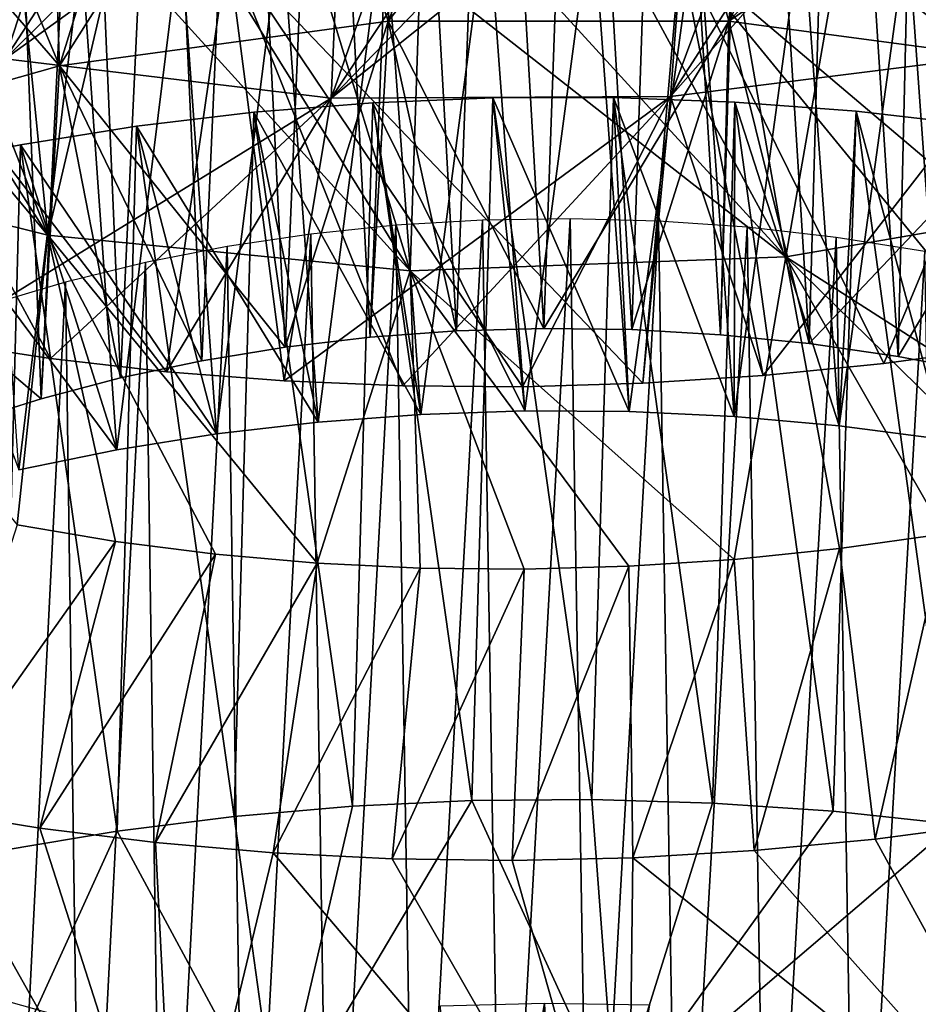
# Model space of a CAD drawing. Header units: millimetres. Extents: x -161 to 161, y -94 to 1149.
# Tile 747 of 1056: x 42.26 to 44.89, y 386.91 to 389.79. Entities that reach past the tile are written whole.
import ezdxf

# ---------------------------------------------------------------- set-up
doc = ezdxf.new("R2010")
doc.units = ezdxf.units.MM
doc.header["$LTSCALE"] = 81.481481
for name, color, linetype in [('65', 7, 'CONTINUOUS'), ('66', 7, 'CONTINUOUS'), ('67', 7, 'CONTINUOUS'), ('74', 7, 'CONTINUOUS'), ('75', 7, 'CONTINUOUS'), ('76', 7, 'CONTINUOUS'), ('80', 7, 'CONTINUOUS'), ('83', 7, 'CONTINUOUS'), ('84', 7, 'CONTINUOUS')]:
    doc.layers.add(name, color=color, linetype=linetype)

msp = doc.modelspace()

# ---------------------------------------------------------------- linework, layer by layer
at = {"layer": '65', "color": 7, "linetype": 'CONTINUOUS', "true_color": 0xaaaaaa}
for points in [[(45.1637, 389.6886, -18.5375), (44.1624, 389.563, -18.62), (45.0008, 390.5145, -19.3929), (45.1637, 389.6886, -18.5375)], [(45.0008, 390.5145, -19.3929), (44.1624, 389.563, -18.62), (44.7429, 390.4659, -19.4109), (45.0008, 390.5145, -19.3929)], [(42.2194, 389.6729, -19.1527), (41.3359, 389.8999, -19.5919), (42.4827, 390.4835, -20.0367), (42.2194, 389.6729, -19.1527)], [(42.7188, 390.4421, -19.9273), (42.2194, 389.6729, -19.1527), (42.4827, 390.4835, -20.0367), (42.7188, 390.4421, -19.9273)], [(44.7429, 390.4659, -19.4109), (44.1624, 389.563, -18.62), (44.4845, 390.4275, -19.4393), (44.7429, 390.4659, -19.4109)], [(42.9609, 390.4103, -19.8274), (42.2194, 389.6729, -19.1527), (42.7188, 390.4421, -19.9273), (42.9609, 390.4103, -19.8274)], [(44.4845, 390.4275, -19.4393), (44.1624, 389.563, -18.62), (44.2264, 390.3994, -19.4781), (44.4845, 390.4275, -19.4393)], [(43.208, 390.3882, -19.7373), (42.2194, 389.6729, -19.1527), (42.9609, 390.4103, -19.8274), (43.208, 390.3882, -19.7373)], [(44.1624, 389.563, -18.62), (43.1712, 389.5588, -18.8266), (44.2264, 390.3994, -19.4781), (44.1624, 389.563, -18.62)], [(44.2264, 390.3994, -19.4781), (43.1712, 389.5588, -18.8266), (43.9691, 390.3815, -19.5274), (44.2264, 390.3994, -19.4781)], [(43.1712, 389.5588, -18.8266), (42.2194, 389.6729, -19.1527), (43.208, 390.3882, -19.7373), (43.1712, 389.5588, -18.8266)], [(43.4591, 390.376, -19.6571), (43.1712, 389.5588, -18.8266), (43.208, 390.3882, -19.7373), (43.4591, 390.376, -19.6571)], [(43.9691, 390.3815, -19.5274), (43.1712, 389.5588, -18.8266), (43.7131, 390.3737, -19.5871), (43.9691, 390.3815, -19.5274)], [(43.7131, 390.3737, -19.5871), (43.1712, 389.5588, -18.8266), (43.4591, 390.376, -19.6571), (43.7131, 390.3737, -19.5871)], [(43.1712, 389.5588, -18.8266), (42.0188, 388.8483, -18.2628), (42.2194, 389.6729, -19.1527), (43.1712, 389.5588, -18.8266)], [(45.1637, 389.6886, -18.5375), (44.4338, 388.7482, -17.7251), (44.1624, 389.563, -18.62), (45.1637, 389.6886, -18.5375)], [(44.7862, 388.7833, -17.6987), (44.4338, 388.7482, -17.7251), (45.1637, 389.6886, -18.5375), (44.7862, 388.7833, -17.6987)], [(45.138, 388.8309, -17.6851), (44.7862, 388.7833, -17.6987), (45.1637, 389.6886, -18.5375), (45.138, 388.8309, -17.6851)], [(42.3521, 388.7976, -18.1491), (42.0188, 388.8483, -18.2628), (43.1712, 389.5588, -18.8266), (42.3521, 388.7976, -18.1491)], [(42.6909, 388.7588, -18.0475), (42.3521, 388.7976, -18.1491), (43.1712, 389.5588, -18.8266), (42.6909, 388.7588, -18.0475)], [(43.0342, 388.7322, -17.958), (42.6909, 388.7588, -18.0475), (43.1712, 389.5588, -18.8266), (43.0342, 388.7322, -17.958)], [(43.3811, 388.7177, -17.8809), (43.0342, 388.7322, -17.958), (44.1624, 389.563, -18.62), (43.3811, 388.7177, -17.8809)], [(44.1624, 389.563, -18.62), (43.0342, 388.7322, -17.958), (43.1712, 389.5588, -18.8266), (44.1624, 389.563, -18.62)], [(43.7305, 388.7154, -17.8163), (43.3811, 388.7177, -17.8809), (44.1624, 389.563, -18.62), (43.7305, 388.7154, -17.8163)], [(44.0817, 388.7256, -17.7643), (43.7305, 388.7154, -17.8163), (44.1624, 389.563, -18.62), (44.0817, 388.7256, -17.7643)], [(44.4338, 388.7482, -17.7251), (44.0817, 388.7256, -17.7643), (44.1624, 389.563, -18.62), (44.4338, 388.7482, -17.7251)], [(42.3608, 386.8828, -23.8996), (41.6197, 386.1462, -23.2806), (42.1348, 386.9461, -24.0196), (42.3608, 386.8828, -23.8996)]]:
    msp.add_3dface(points, dxfattribs=at)
at = {"layer": '66', "color": 7, "linetype": 'CONTINUOUS', "true_color": 0xaaaaaa}
for points in [[(42.5416, 388.2637, -20.3895), (42.2548, 388.3122, -20.4996), (41.9875, 387.4803, -19.6542), (42.5416, 388.2637, -20.3895)], [(42.3204, 387.4259, -19.5405), (42.5416, 388.2637, -20.3895), (41.9875, 387.4803, -19.6542), (42.3204, 387.4259, -19.5405)], [(42.834, 388.2264, -20.2902), (42.5416, 388.2637, -20.3895), (42.3204, 387.4259, -19.5405), (42.834, 388.2264, -20.2902)], [(44.963, 388.2861, -19.906), (44.6561, 388.2426, -19.9267), (44.7607, 387.3941, -19.082), (44.963, 388.2861, -19.906)], [(45.1138, 387.4406, -19.0664), (44.963, 388.2861, -19.906), (44.7607, 387.3941, -19.082), (45.1138, 387.4406, -19.0664)], [(44.6561, 388.2426, -19.9267), (44.3486, 388.2108, -19.9589), (44.4068, 387.3604, -19.1103), (44.6561, 388.2426, -19.9267)], [(44.7607, 387.3941, -19.082), (44.6561, 388.2426, -19.9267), (44.4068, 387.3604, -19.1103), (44.7607, 387.3941, -19.082)], [(42.659, 387.3837, -19.4386), (42.834, 388.2264, -20.2902), (42.3204, 387.4259, -19.5405), (42.659, 387.3837, -19.4386)], [(43.1311, 388.2003, -20.2017), (42.834, 388.2264, -20.2902), (42.659, 387.3837, -19.4386), (43.1311, 388.2003, -20.2017)], [(44.3486, 388.2108, -19.9589), (44.0416, 388.1908, -20.0027), (44.0531, 387.3396, -19.1512), (44.3486, 388.2108, -19.9589)], [(44.4068, 387.3604, -19.1103), (44.3486, 388.2108, -19.9589), (44.0531, 387.3396, -19.1512), (44.4068, 387.3604, -19.1103)], [(43.0024, 387.3538, -19.3485), (43.1311, 388.2003, -20.2017), (42.659, 387.3837, -19.4386), (43.0024, 387.3538, -19.3485)], [(43.4319, 388.1857, -20.1242), (43.1311, 388.2003, -20.2017), (43.0024, 387.3538, -19.3485), (43.4319, 388.1857, -20.1242)], [(43.3499, 387.3364, -19.2705), (43.4319, 388.1857, -20.1242), (43.0024, 387.3538, -19.3485), (43.3499, 387.3364, -19.2705)], [(43.7357, 388.1824, -20.0578), (43.4319, 388.1857, -20.1242), (43.3499, 387.3364, -19.2705), (43.7357, 388.1824, -20.0578)], [(43.7005, 387.3316, -19.2047), (43.7357, 388.1824, -20.0578), (43.3499, 387.3364, -19.2705), (43.7005, 387.3316, -19.2047)], [(44.0416, 388.1908, -20.0027), (43.7357, 388.1824, -20.0578), (43.7005, 387.3316, -19.2047), (44.0416, 388.1908, -20.0027)], [(44.0531, 387.3396, -19.1512), (44.0416, 388.1908, -20.0027), (43.7005, 387.3316, -19.2047), (44.0531, 387.3396, -19.1512)]]:
    msp.add_3dface(points, dxfattribs=at)
at = {"layer": '67', "color": 7, "linetype": 'CONTINUOUS', "true_color": 0xaaaaaa}
for points in [[(42.0188, 388.8483, -18.2628), (42.3521, 388.7976, -18.1491), (41.6063, 390.173, -17.2246), (42.0188, 388.8483, -18.2628)], [(42.3521, 388.7976, -18.1491), (42.6909, 388.7588, -18.0475), (41.6063, 390.173, -17.2246), (42.3521, 388.7976, -18.1491)], [(42.6909, 388.7588, -18.0475), (42.8695, 389.9955, -16.7966), (41.6063, 390.173, -17.2246), (42.6909, 388.7588, -18.0475)], [(45.4883, 388.8908, -17.6842), (45.5254, 390.1562, -16.4853), (44.1919, 389.9884, -16.5479), (45.4883, 388.8908, -17.6842)], [(42.6909, 388.7588, -18.0475), (43.0342, 388.7322, -17.958), (42.8695, 389.9955, -16.7966), (42.6909, 388.7588, -18.0475)], [(43.0342, 388.7322, -17.958), (43.3811, 388.7177, -17.8809), (42.8695, 389.9955, -16.7966), (43.0342, 388.7322, -17.958)], [(43.3811, 388.7177, -17.8809), (43.7305, 388.7154, -17.8163), (42.8695, 389.9955, -16.7966), (43.3811, 388.7177, -17.8809)], [(43.7305, 388.7154, -17.8163), (44.0817, 388.7256, -17.7643), (42.8695, 389.9955, -16.7966), (43.7305, 388.7154, -17.8163)], [(44.0817, 388.7256, -17.7643), (44.1919, 389.9884, -16.5479), (42.8695, 389.9955, -16.7966), (44.0817, 388.7256, -17.7643)], [(44.0817, 388.7256, -17.7643), (44.4338, 388.7482, -17.7251), (44.1919, 389.9884, -16.5479), (44.0817, 388.7256, -17.7643)], [(44.4338, 388.7482, -17.7251), (44.7862, 388.7833, -17.6987), (44.1919, 389.9884, -16.5479), (44.4338, 388.7482, -17.7251)], [(44.7862, 388.7833, -17.6987), (45.138, 388.8309, -17.6851), (44.1919, 389.9884, -16.5479), (44.7862, 388.7833, -17.6987)], [(45.138, 388.8309, -17.6851), (45.4883, 388.8908, -17.6842), (44.1919, 389.9884, -16.5479), (45.138, 388.8309, -17.6851)], [(42.72, 386.1784, -20.6761), (41.661, 387.5469, -19.7796), (41.4668, 386.4027, -21.1111), (42.72, 386.1784, -20.6761)], [(41.9875, 387.4803, -19.6542), (41.661, 387.5469, -19.7796), (42.72, 386.1784, -20.6761), (41.9875, 387.4803, -19.6542)], [(42.3204, 387.4259, -19.5405), (41.9875, 387.4803, -19.6542), (42.72, 386.1784, -20.6761), (42.3204, 387.4259, -19.5405)], [(45.1138, 387.4406, -19.0664), (44.7607, 387.3941, -19.082), (45.3728, 386.2767, -20.3154), (45.1138, 387.4406, -19.0664)], [(42.659, 387.3837, -19.4386), (42.3204, 387.4259, -19.5405), (42.72, 386.1784, -20.6761), (42.659, 387.3837, -19.4386)], [(43.0024, 387.3538, -19.3485), (42.659, 387.3837, -19.4386), (42.72, 386.1784, -20.6761), (43.0024, 387.3538, -19.3485)], [(44.7607, 387.3941, -19.082), (44.4068, 387.3604, -19.1103), (45.3728, 386.2767, -20.3154), (44.7607, 387.3941, -19.082)], [(44.038, 386.1346, -20.4085), (43.0024, 387.3538, -19.3485), (42.72, 386.1784, -20.6761), (44.038, 386.1346, -20.4085)], [(43.3499, 387.3364, -19.2705), (43.0024, 387.3538, -19.3485), (44.038, 386.1346, -20.4085), (43.3499, 387.3364, -19.2705)], [(44.4068, 387.3604, -19.1103), (44.0531, 387.3396, -19.1512), (45.3728, 386.2767, -20.3154), (44.4068, 387.3604, -19.1103)], [(43.7005, 387.3316, -19.2047), (43.3499, 387.3364, -19.2705), (44.038, 386.1346, -20.4085), (43.7005, 387.3316, -19.2047)], [(44.0531, 387.3396, -19.1512), (43.7005, 387.3316, -19.2047), (44.038, 386.1346, -20.4085), (44.0531, 387.3396, -19.1512)], [(45.3728, 386.2767, -20.3154), (44.0531, 387.3396, -19.1512), (44.038, 386.1346, -20.4085), (45.3728, 386.2767, -20.3154)]]:
    msp.add_3dface(points, dxfattribs=at)
at = {"layer": '74', "color": 7, "linetype": 'CONTINUOUS', "true_color": 0xaaaaaa}
for points in [[(43.7246, 390.7145, -36.4381), (44.0759, 390.712, -36.4882), (43.3386, 389.7828, -35.5661), (43.7246, 390.7145, -36.4381)], [(43.375, 390.7035, -36.3767), (43.7246, 390.7145, -36.4381), (43.3386, 389.7828, -35.5661), (43.375, 390.7035, -36.3767)], [(43.3386, 389.7828, -35.5661), (44.0759, 390.712, -36.4882), (44.3337, 389.7829, -35.7455), (43.3386, 389.7828, -35.5661)], [(44.0759, 390.712, -36.4882), (44.428, 390.6959, -36.527), (44.3337, 389.7829, -35.7455), (44.0759, 390.712, -36.4882)], [(42.6848, 390.6411, -36.2199), (43.0281, 390.679, -36.3039), (42.3781, 389.6526, -35.278), (42.6848, 390.6411, -36.2199)], [(42.3781, 389.6526, -35.278), (43.0281, 390.679, -36.3039), (43.3386, 389.7828, -35.5661), (42.3781, 389.6526, -35.278)], [(43.0281, 390.679, -36.3039), (43.375, 390.7035, -36.3767), (43.3386, 389.7828, -35.5661), (43.0281, 390.679, -36.3039)], [(44.428, 390.6959, -36.527), (44.7804, 390.6663, -36.5545), (44.3337, 389.7829, -35.7455), (44.428, 390.6959, -36.527)], [(44.7804, 390.6663, -36.5545), (45.1322, 390.623, -36.5705), (44.3337, 389.7829, -35.7455), (44.7804, 390.6663, -36.5545)], [(42.3461, 390.59, -36.1249), (42.6848, 390.6411, -36.2199), (42.3781, 389.6526, -35.278), (42.3461, 390.59, -36.1249)], [(45.1322, 390.623, -36.5705), (45.4827, 390.566, -36.5752), (44.3337, 389.7829, -35.7455), (45.1322, 390.623, -36.5705)], [(42.0129, 390.5259, -36.0191), (42.3461, 390.59, -36.1249), (42.3781, 389.6526, -35.278), (42.0129, 390.5259, -36.0191)], [(44.3337, 389.7829, -35.7455), (45.4827, 390.566, -36.5752), (45.3339, 389.6503, -35.814), (44.3337, 389.7829, -35.7455)], [(41.6861, 390.4489, -35.9025), (42.0129, 390.5259, -36.0191), (42.3781, 389.6526, -35.278), (41.6861, 390.4489, -35.9025)], [(41.4809, 389.3987, -34.8867), (41.6861, 390.4489, -35.9025), (42.3781, 389.6526, -35.278), (41.4809, 389.3987, -34.8867)], [(42.3781, 389.6526, -35.278), (43.3386, 389.7828, -35.5661), (43.0373, 388.8309, -34.6446), (42.3781, 389.6526, -35.278)], [(43.0373, 388.8309, -34.6446), (43.3386, 389.7828, -35.5661), (43.2854, 388.86, -34.7274), (43.0373, 388.8309, -34.6446)], [(43.2854, 388.86, -34.7274), (43.3386, 389.7828, -35.5661), (43.5374, 388.8783, -34.8011), (43.2854, 388.86, -34.7274)], [(43.3386, 389.7828, -35.5661), (44.3337, 389.7829, -35.7455), (43.7924, 388.8857, -34.8658), (43.3386, 389.7828, -35.5661)], [(43.5374, 388.8783, -34.8011), (43.3386, 389.7828, -35.5661), (43.7924, 388.8857, -34.8658), (43.5374, 388.8783, -34.8011)], [(43.7924, 388.8857, -34.8658), (44.3337, 389.7829, -35.7455), (44.0498, 388.8821, -34.9212), (43.7924, 388.8857, -34.8658)], [(44.0498, 388.8821, -34.9212), (44.3337, 389.7829, -35.7455), (44.3086, 388.8673, -34.9674), (44.0498, 388.8821, -34.9212)], [(44.3086, 388.8673, -34.9674), (44.3337, 389.7829, -35.7455), (44.5681, 388.8412, -35.0041), (44.3086, 388.8673, -34.9674)], [(44.3337, 389.7829, -35.7455), (45.3339, 389.6503, -35.814), (44.5681, 388.8412, -35.0041), (44.3337, 389.7829, -35.7455)], [(41.4809, 389.3987, -34.8867), (42.3781, 389.6526, -35.278), (42.3244, 388.6804, -34.3437), (41.4809, 389.3987, -34.8867)], [(42.3244, 388.6804, -34.3437), (42.3781, 389.6526, -35.278), (42.5561, 388.7409, -34.4526), (42.3244, 388.6804, -34.3437)], [(42.5561, 388.7409, -34.4526), (42.3781, 389.6526, -35.278), (42.794, 388.7911, -34.553), (42.5561, 388.7409, -34.4526)], [(42.794, 388.7911, -34.553), (42.3781, 389.6526, -35.278), (43.0373, 388.8309, -34.6446), (42.794, 388.7911, -34.553)], [(44.5681, 388.8412, -35.0041), (45.3339, 389.6503, -35.814), (44.8275, 388.8038, -35.0313), (44.5681, 388.8412, -35.0041)], [(44.8275, 388.8038, -35.0313), (45.3339, 389.6503, -35.814), (45.0859, 388.7551, -35.0492), (44.8275, 388.8038, -35.0313)], [(42.0995, 388.6101, -34.2265), (41.4809, 389.3987, -34.8867), (42.3244, 388.6804, -34.3437), (42.0995, 388.6101, -34.2265)], [(42.8887, 387.4603, -40.1089), (43.2343, 387.4901, -40.1862), (43.0148, 386.5487, -39.32), (42.8887, 387.4603, -40.1089)], [(43.2343, 387.4901, -40.1862), (43.5828, 387.5066, -40.2522), (43.0148, 386.5487, -39.32), (43.2343, 387.4901, -40.1862)], [(43.0148, 386.5487, -39.32), (43.5828, 387.5066, -40.2522), (44.0018, 386.5924, -39.5358), (43.0148, 386.5487, -39.32)], [(43.5828, 387.5066, -40.2522), (43.9334, 387.5097, -40.307), (44.0018, 386.5924, -39.5358), (43.5828, 387.5066, -40.2522)], [(43.9334, 387.5097, -40.307), (44.2853, 387.4992, -40.3505), (44.0018, 386.5924, -39.5358), (43.9334, 387.5097, -40.307)], [(44.2853, 387.4992, -40.3505), (44.6377, 387.4751, -40.3825), (44.0018, 386.5924, -39.5358), (44.2853, 387.4992, -40.3505)], [(42.547, 387.4171, -40.0206), (42.8887, 387.4603, -40.1089), (43.0148, 386.5487, -39.32), (42.547, 387.4171, -40.0206)], [(44.6377, 387.4751, -40.3825), (44.99, 387.4373, -40.4032), (44.0018, 386.5924, -39.5358), (44.6377, 387.4751, -40.3825)], [(44.0018, 386.5924, -39.5358), (44.99, 387.4373, -40.4032), (45.0035, 386.504, -39.6413), (44.0018, 386.5924, -39.5358)], [(42.2102, 387.3607, -39.9211), (42.547, 387.4171, -40.0206), (42.0723, 386.3766, -38.997), (42.2102, 387.3607, -39.9211)], [(42.0723, 386.3766, -38.997), (42.547, 387.4171, -40.0206), (43.0148, 386.5487, -39.32), (42.0723, 386.3766, -38.997)]]:
    msp.add_3dface(points, dxfattribs=at)
at = {"layer": '75', "color": 7, "linetype": 'CONTINUOUS', "true_color": 0xaaaaaa}
for points in [[(43.6436, 389.5594, -37.8065), (43.2932, 389.5451, -37.742), (43.7369, 388.6448, -37.033), (43.6436, 389.5594, -37.8065)], [(43.9964, 389.5601, -37.8596), (43.6436, 389.5594, -37.8065), (44.0421, 388.6427, -37.0862), (43.9964, 389.5601, -37.8596)], [(44.0421, 388.6427, -37.0862), (43.6436, 389.5594, -37.8065), (43.7369, 388.6448, -37.033), (44.0421, 388.6427, -37.0862)], [(44.3506, 389.5471, -37.9013), (43.9964, 389.5601, -37.8596), (44.3487, 388.6282, -37.1289), (44.3506, 389.5471, -37.9013)], [(44.3487, 388.6282, -37.1289), (43.9964, 389.5601, -37.8596), (44.0421, 388.6427, -37.0862), (44.3487, 388.6282, -37.1289)], [(43.2932, 389.5451, -37.742), (42.9461, 389.5172, -37.6664), (43.4337, 388.6346, -36.9696), (43.2932, 389.5451, -37.742)], [(43.7369, 388.6448, -37.033), (43.2932, 389.5451, -37.742), (43.4337, 388.6346, -36.9696), (43.7369, 388.6448, -37.033)], [(44.6556, 388.6011, -37.1612), (44.3506, 389.5471, -37.9013), (44.3487, 388.6282, -37.1289), (44.6556, 388.6011, -37.1612)], [(44.7053, 389.5202, -37.9313), (44.3506, 389.5471, -37.9013), (44.6556, 388.6011, -37.1612), (44.7053, 389.5202, -37.9313)], [(42.9461, 389.5172, -37.6664), (42.603, 389.4761, -37.5796), (43.1335, 388.6121, -36.896), (42.9461, 389.5172, -37.6664)], [(43.4337, 388.6346, -36.9696), (42.9461, 389.5172, -37.6664), (43.1335, 388.6121, -36.896), (43.4337, 388.6346, -36.9696)], [(44.9619, 388.5615, -37.1829), (44.7053, 389.5202, -37.9313), (44.6556, 388.6011, -37.1612), (44.9619, 388.5615, -37.1829)], [(45.0593, 389.4793, -37.9497), (44.7053, 389.5202, -37.9313), (44.9619, 388.5615, -37.1829), (45.0593, 389.4793, -37.9497)], [(42.603, 389.4761, -37.5796), (42.2646, 389.4218, -37.4818), (42.8371, 388.5777, -36.8123), (42.603, 389.4761, -37.5796)], [(43.1335, 388.6121, -36.896), (42.603, 389.4761, -37.5796), (42.8371, 388.5777, -36.8123), (43.1335, 388.6121, -36.896)], [(42.2646, 389.4218, -37.4818), (41.9318, 389.3544, -37.373), (42.5454, 388.5313, -36.7187), (42.2646, 389.4218, -37.4818)], [(42.8371, 388.5777, -36.8123), (42.2646, 389.4218, -37.4818), (42.5454, 388.5313, -36.7187), (42.8371, 388.5777, -36.8123)], [(42.5454, 388.5313, -36.7187), (41.9318, 389.3544, -37.373), (42.2592, 388.4731, -36.6152), (42.5454, 388.5313, -36.7187)]]:
    msp.add_3dface(points, dxfattribs=at)
at = {"layer": '76', "color": 7, "linetype": 'CONTINUOUS', "true_color": 0xaaaaaa}
for points in [[(43.5828, 387.5066, -40.2522), (43.2932, 389.5451, -37.742), (43.6436, 389.5594, -37.8065), (43.5828, 387.5066, -40.2522)], [(43.9334, 387.5097, -40.307), (43.5828, 387.5066, -40.2522), (43.6436, 389.5594, -37.8065), (43.9334, 387.5097, -40.307)], [(43.9334, 387.5097, -40.307), (43.6436, 389.5594, -37.8065), (43.9964, 389.5601, -37.8596), (43.9334, 387.5097, -40.307)], [(44.2853, 387.4992, -40.3505), (43.9334, 387.5097, -40.307), (43.9964, 389.5601, -37.8596), (44.2853, 387.4992, -40.3505)], [(44.2853, 387.4992, -40.3505), (43.9964, 389.5601, -37.8596), (44.3506, 389.5471, -37.9013), (44.2853, 387.4992, -40.3505)], [(43.2343, 387.4901, -40.1862), (42.9461, 389.5172, -37.6664), (43.2932, 389.5451, -37.742), (43.2343, 387.4901, -40.1862)], [(43.5828, 387.5066, -40.2522), (43.2343, 387.4901, -40.1862), (43.2932, 389.5451, -37.742), (43.5828, 387.5066, -40.2522)], [(44.6377, 387.4751, -40.3825), (44.2853, 387.4992, -40.3505), (44.3506, 389.5471, -37.9013), (44.6377, 387.4751, -40.3825)], [(44.6377, 387.4751, -40.3825), (44.3506, 389.5471, -37.9013), (44.7053, 389.5202, -37.9313), (44.6377, 387.4751, -40.3825)], [(42.8887, 387.4603, -40.1089), (42.603, 389.4761, -37.5796), (42.9461, 389.5172, -37.6664), (42.8887, 387.4603, -40.1089)], [(43.2343, 387.4901, -40.1862), (42.8887, 387.4603, -40.1089), (42.9461, 389.5172, -37.6664), (43.2343, 387.4901, -40.1862)], [(44.99, 387.4373, -40.4032), (44.6377, 387.4751, -40.3825), (44.7053, 389.5202, -37.9313), (44.99, 387.4373, -40.4032)], [(44.99, 387.4373, -40.4032), (44.7053, 389.5202, -37.9313), (45.0593, 389.4793, -37.9497), (44.99, 387.4373, -40.4032)], [(42.547, 387.4171, -40.0206), (42.2646, 389.4218, -37.4818), (42.603, 389.4761, -37.5796), (42.547, 387.4171, -40.0206)], [(42.8887, 387.4603, -40.1089), (42.547, 387.4171, -40.0206), (42.603, 389.4761, -37.5796), (42.8887, 387.4603, -40.1089)], [(42.2102, 387.3607, -39.9211), (41.9318, 389.3544, -37.373), (42.2646, 389.4218, -37.4818), (42.2102, 387.3607, -39.9211)], [(42.547, 387.4171, -40.0206), (42.2102, 387.3607, -39.9211), (42.2646, 389.4218, -37.4818), (42.547, 387.4171, -40.0206)]]:
    msp.add_3dface(points, dxfattribs=at)
at = {"layer": '80', "color": 7, "linetype": 'CONTINUOUS', "true_color": 0xaaaaaa}
for points in [[(42.3444, 389.1579, -19.5902), (41.4357, 390.2467, -19.1631), (41.3645, 389.4015, -20.0616), (42.3444, 389.1579, -19.5902)], [(41.7011, 390.1702, -19.0202), (41.4357, 390.2467, -19.1631), (42.3444, 389.1579, -19.5902), (41.7011, 390.1702, -19.0202)], [(41.9744, 390.1038, -18.8875), (41.7011, 390.1702, -19.0202), (42.3444, 389.1579, -19.5902), (41.9744, 390.1038, -18.8875)], [(42.2548, 390.0479, -18.7653), (41.9744, 390.1038, -18.8875), (42.3444, 389.1579, -19.5902), (42.2548, 390.0479, -18.7653)], [(42.5416, 390.0026, -18.6539), (42.2548, 390.0479, -18.7653), (42.3444, 389.1579, -19.5902), (42.5416, 390.0026, -18.6539)], [(44.963, 390.0388, -18.1712), (44.6561, 389.9948, -18.1906), (45.5976, 389.284, -19.0276), (44.963, 390.0388, -18.1712)], [(43.4024, 389.0535, -19.2561), (42.5416, 390.0026, -18.6539), (42.3444, 389.1579, -19.5902), (43.4024, 389.0535, -19.2561)], [(42.834, 389.9681, -18.5535), (42.5416, 390.0026, -18.6539), (43.4024, 389.0535, -19.2561), (42.834, 389.9681, -18.5535)], [(44.6561, 389.9948, -18.1906), (44.3486, 389.9621, -18.2219), (44.5, 389.0946, -19.067), (44.6561, 389.9948, -18.1906)], [(45.5976, 389.284, -19.0276), (44.6561, 389.9948, -18.1906), (44.5, 389.0946, -19.067), (45.5976, 389.284, -19.0276)], [(43.1311, 389.9446, -18.4643), (42.834, 389.9681, -18.5535), (43.4024, 389.0535, -19.2561), (43.1311, 389.9446, -18.4643)], [(44.3486, 389.9621, -18.2219), (44.0416, 389.9408, -18.2651), (44.5, 389.0946, -19.067), (44.3486, 389.9621, -18.2219)], [(43.4319, 389.9322, -18.3864), (43.1311, 389.9446, -18.4643), (43.4024, 389.0535, -19.2561), (43.4319, 389.9322, -18.3864)], [(44.5, 389.0946, -19.067), (43.4319, 389.9322, -18.3864), (43.4024, 389.0535, -19.2561), (44.5, 389.0946, -19.067)], [(43.7357, 389.9309, -18.3199), (43.4319, 389.9322, -18.3864), (44.5, 389.0946, -19.067), (43.7357, 389.9309, -18.3199)], [(44.0416, 389.9408, -18.2651), (43.7357, 389.9309, -18.3199), (44.5, 389.0946, -19.067), (44.0416, 389.9408, -18.2651)], [(42.2548, 388.3122, -20.4996), (42.3444, 389.1579, -19.5902), (41.3645, 389.4015, -20.0616), (42.2548, 388.3122, -20.4996)], [(45.5721, 388.4077, -19.8987), (45.5976, 389.284, -19.0276), (44.5, 389.0946, -19.067), (45.5721, 388.4077, -19.8987)], [(42.2548, 388.3122, -20.4996), (42.5416, 388.2637, -20.3895), (42.3444, 389.1579, -19.5902), (42.2548, 388.3122, -20.4996)], [(42.5416, 388.2637, -20.3895), (42.834, 388.2264, -20.2902), (42.3444, 389.1579, -19.5902), (42.5416, 388.2637, -20.3895)], [(42.834, 388.2264, -20.2902), (43.1311, 388.2003, -20.2017), (42.3444, 389.1579, -19.5902), (42.834, 388.2264, -20.2902)], [(43.1311, 388.2003, -20.2017), (43.4024, 389.0535, -19.2561), (42.3444, 389.1579, -19.5902), (43.1311, 388.2003, -20.2017)], [(44.3486, 388.2108, -19.9589), (44.5, 389.0946, -19.067), (43.4024, 389.0535, -19.2561), (44.3486, 388.2108, -19.9589)], [(44.3486, 388.2108, -19.9589), (44.6561, 388.2426, -19.9267), (44.5, 389.0946, -19.067), (44.3486, 388.2108, -19.9589)], [(44.6561, 388.2426, -19.9267), (44.963, 388.2861, -19.906), (44.5, 389.0946, -19.067), (44.6561, 388.2426, -19.9267)], [(44.963, 388.2861, -19.906), (45.2686, 388.3411, -19.8967), (44.5, 389.0946, -19.067), (44.963, 388.2861, -19.906)], [(45.2686, 388.3411, -19.8967), (45.5721, 388.4077, -19.8987), (44.5, 389.0946, -19.067), (45.2686, 388.3411, -19.8967)], [(43.1311, 388.2003, -20.2017), (43.4319, 388.1857, -20.1242), (43.4024, 389.0535, -19.2561), (43.1311, 388.2003, -20.2017)], [(43.4319, 388.1857, -20.1242), (43.7357, 388.1824, -20.0578), (43.4024, 389.0535, -19.2561), (43.4319, 388.1857, -20.1242)], [(43.7357, 388.1824, -20.0578), (44.0416, 388.1908, -20.0027), (43.4024, 389.0535, -19.2561), (43.7357, 388.1824, -20.0578)], [(44.0416, 388.1908, -20.0027), (44.3486, 388.2108, -19.9589), (43.4024, 389.0535, -19.2561), (44.0416, 388.1908, -20.0027)]]:
    msp.add_3dface(points, dxfattribs=at)
at = {"layer": '83', "color": 7, "linetype": 'CONTINUOUS', "true_color": 0xaaaaaa}
for points in [[(43.889, 391.5958, -31.6426), (44.0498, 388.8821, -34.9212), (44.1414, 391.6164, -31.6598), (43.889, 391.5958, -31.6426)], [(44.0498, 388.8821, -34.9212), (44.3086, 388.8673, -34.9674), (44.1414, 391.6164, -31.6598), (44.0498, 388.8821, -34.9212)], [(44.1414, 391.6164, -31.6598), (44.3086, 388.8673, -34.9674), (44.3941, 391.6263, -31.668), (44.1414, 391.6164, -31.6598)], [(44.3086, 388.8673, -34.9674), (44.5681, 388.8412, -35.0041), (44.3941, 391.6263, -31.668), (44.3086, 388.8673, -34.9674)], [(44.3941, 391.6263, -31.668), (44.5681, 388.8412, -35.0041), (44.6453, 391.6254, -31.6673), (44.3941, 391.6263, -31.668)], [(44.5681, 388.8412, -35.0041), (44.8275, 388.8038, -35.0313), (44.6453, 391.6254, -31.6673), (44.5681, 388.8412, -35.0041)], [(44.6453, 391.6254, -31.6673), (44.8275, 388.8038, -35.0313), (44.8942, 391.6141, -31.6579), (44.6453, 391.6254, -31.6673)], [(44.8275, 388.8038, -35.0313), (45.0859, 388.7551, -35.0492), (44.8942, 391.6141, -31.6579), (44.8275, 388.8038, -35.0313)], [(43.6384, 391.5645, -31.6165), (43.7924, 388.8857, -34.8658), (43.889, 391.5958, -31.6426), (43.6384, 391.5645, -31.6165)], [(43.7924, 388.8857, -34.8658), (44.0498, 388.8821, -34.9212), (43.889, 391.5958, -31.6426), (43.7924, 388.8857, -34.8658)], [(43.3912, 391.5229, -31.5817), (43.5374, 388.8783, -34.8011), (43.6384, 391.5645, -31.6165), (43.3912, 391.5229, -31.5817)], [(43.5374, 388.8783, -34.8011), (43.7924, 388.8857, -34.8658), (43.6384, 391.5645, -31.6165), (43.5374, 388.8783, -34.8011)], [(43.1483, 391.4712, -31.5386), (43.2854, 388.86, -34.7274), (43.3912, 391.5229, -31.5817), (43.1483, 391.4712, -31.5386)], [(43.2854, 388.86, -34.7274), (43.5374, 388.8783, -34.8011), (43.3912, 391.5229, -31.5817), (43.2854, 388.86, -34.7274)], [(42.9099, 391.4095, -31.487), (43.0373, 388.8309, -34.6446), (43.1483, 391.4712, -31.5386), (42.9099, 391.4095, -31.487)], [(43.0373, 388.8309, -34.6446), (43.2854, 388.86, -34.7274), (43.1483, 391.4712, -31.5386), (43.0373, 388.8309, -34.6446)], [(42.6766, 391.338, -31.4273), (42.794, 388.7911, -34.553), (42.9099, 391.4095, -31.487), (42.6766, 391.338, -31.4273)], [(42.794, 388.7911, -34.553), (43.0373, 388.8309, -34.6446), (42.9099, 391.4095, -31.487), (42.794, 388.7911, -34.553)], [(42.449, 391.2568, -31.3595), (42.5561, 388.7409, -34.4526), (42.6766, 391.338, -31.4273), (42.449, 391.2568, -31.3595)], [(42.5561, 388.7409, -34.4526), (42.794, 388.7911, -34.553), (42.6766, 391.338, -31.4273), (42.5561, 388.7409, -34.4526)], [(42.2279, 391.1662, -31.2839), (42.3244, 388.6804, -34.3437), (42.449, 391.2568, -31.3595), (42.2279, 391.1662, -31.2839)], [(42.3244, 388.6804, -34.3437), (42.5561, 388.7409, -34.4526), (42.449, 391.2568, -31.3595), (42.3244, 388.6804, -34.3437)], [(42.0995, 388.6101, -34.2265), (42.3244, 388.6804, -34.3437), (42.2279, 391.1662, -31.2839), (42.0995, 388.6101, -34.2265)], [(43.1119, 389.1613, -34.2868), (43.1681, 385.6426, -38.5272), (43.3606, 389.1871, -34.3666), (43.1119, 389.1613, -34.2868)], [(43.1681, 385.6426, -38.5272), (43.4183, 385.666, -38.6052), (43.3606, 389.1871, -34.3666), (43.1681, 385.6426, -38.5272)], [(43.3606, 389.1871, -34.3666), (43.4183, 385.666, -38.6052), (43.6134, 389.2021, -34.4376), (43.3606, 389.1871, -34.3666)], [(43.4183, 385.666, -38.6052), (43.6718, 385.6786, -38.6741), (43.6134, 389.2021, -34.4376), (43.4183, 385.666, -38.6052)], [(43.6134, 389.2021, -34.4376), (43.6718, 385.6786, -38.6741), (43.8694, 389.2063, -34.4996), (43.6134, 389.2021, -34.4376)], [(43.6718, 385.6786, -38.6741), (43.9279, 385.6802, -38.7339), (43.8694, 389.2063, -34.4996), (43.6718, 385.6786, -38.6741)], [(43.8694, 389.2063, -34.4996), (43.9279, 385.6802, -38.7339), (44.1277, 389.1993, -34.5523), (43.8694, 389.2063, -34.4996)], [(43.9279, 385.6802, -38.7339), (44.186, 385.6707, -38.7844), (44.1277, 389.1993, -34.5523), (43.9279, 385.6802, -38.7339)], [(44.1277, 389.1993, -34.5523), (44.186, 385.6707, -38.7844), (44.3871, 389.1811, -34.5957), (44.1277, 389.1993, -34.5523)], [(42.8678, 389.1249, -34.1982), (42.922, 385.6085, -38.4403), (43.1119, 389.1613, -34.2868), (42.8678, 389.1249, -34.1982)], [(42.922, 385.6085, -38.4403), (43.1681, 385.6426, -38.5272), (43.1119, 389.1613, -34.2868), (42.922, 385.6085, -38.4403)], [(44.186, 385.6707, -38.7844), (44.4454, 385.65, -38.8256), (44.3871, 389.1811, -34.5957), (44.186, 385.6707, -38.7844)], [(44.3871, 389.1811, -34.5957), (44.4454, 385.65, -38.8256), (44.6467, 389.1516, -34.6296), (44.3871, 389.1811, -34.5957)], [(44.4454, 385.65, -38.8256), (44.7052, 385.6178, -38.8574), (44.6467, 389.1516, -34.6296), (44.4454, 385.65, -38.8256)], [(44.6467, 389.1516, -34.6296), (44.7052, 385.6178, -38.8574), (44.9056, 389.1107, -34.6539), (44.6467, 389.1516, -34.6296)], [(42.6289, 389.078, -34.1008), (42.6809, 385.5637, -38.3444), (42.8678, 389.1249, -34.1982), (42.6289, 389.078, -34.1008)], [(42.6809, 385.5637, -38.3444), (42.922, 385.6085, -38.4403), (42.8678, 389.1249, -34.1982), (42.6809, 385.5637, -38.3444)], [(44.7052, 385.6178, -38.8574), (44.9644, 385.5744, -38.8797), (44.9056, 389.1107, -34.6539), (44.7052, 385.6178, -38.8574)], [(42.3957, 389.0208, -33.9947), (42.4456, 385.5086, -38.2398), (42.6289, 389.078, -34.1008), (42.3957, 389.0208, -33.9947)], [(42.4456, 385.5086, -38.2398), (42.6809, 385.5637, -38.3444), (42.6289, 389.078, -34.1008), (42.4456, 385.5086, -38.2398)], [(42.1689, 388.9536, -33.8801), (42.2169, 385.4433, -38.1269), (42.3957, 389.0208, -33.9947), (42.1689, 388.9536, -33.8801)], [(42.2169, 385.4433, -38.1269), (42.4456, 385.5086, -38.2398), (42.3957, 389.0208, -33.9947), (42.2169, 385.4433, -38.1269)]]:
    msp.add_3dface(points, dxfattribs=at)
at = {"layer": '84', "color": 7, "linetype": 'CONTINUOUS', "true_color": 0xaaaaaa}
for points in [[(43.6287, 390.1168, -35.2463), (43.4337, 388.6346, -36.9696), (43.326, 390.1022, -35.1791), (43.6287, 390.1168, -35.2463)], [(43.7369, 388.6448, -37.033), (43.4337, 388.6346, -36.9696), (43.6287, 390.1168, -35.2463), (43.7369, 388.6448, -37.033)], [(43.934, 390.1191, -35.3032), (43.7369, 388.6448, -37.033), (43.6287, 390.1168, -35.2463), (43.934, 390.1191, -35.3032)], [(44.0421, 388.6427, -37.0862), (43.7369, 388.6448, -37.033), (43.934, 390.1191, -35.3032), (44.0421, 388.6427, -37.0862)], [(44.2407, 390.109, -35.3497), (44.0421, 388.6427, -37.0862), (43.934, 390.1191, -35.3032), (44.2407, 390.109, -35.3497)], [(44.3487, 388.6282, -37.1289), (44.0421, 388.6427, -37.0862), (44.2407, 390.109, -35.3497), (44.3487, 388.6282, -37.1289)], [(44.548, 390.0863, -35.3857), (44.3487, 388.6282, -37.1289), (44.2407, 390.109, -35.3497), (44.548, 390.0863, -35.3857)], [(43.0267, 390.0754, -35.1018), (42.8371, 388.5777, -36.8123), (42.7318, 390.0367, -35.0145), (43.0267, 390.0754, -35.1018)], [(43.1335, 388.6121, -36.896), (42.8371, 388.5777, -36.8123), (43.0267, 390.0754, -35.1018), (43.1335, 388.6121, -36.896)], [(43.326, 390.1022, -35.1791), (43.1335, 388.6121, -36.896), (43.0267, 390.0754, -35.1018), (43.326, 390.1022, -35.1791)], [(43.4337, 388.6346, -36.9696), (43.1335, 388.6121, -36.896), (43.326, 390.1022, -35.1791), (43.4337, 388.6346, -36.9696)], [(44.6556, 388.6011, -37.1612), (44.3487, 388.6282, -37.1289), (44.548, 390.0863, -35.3857), (44.6556, 388.6011, -37.1612)], [(44.8551, 390.051, -35.4112), (44.6556, 388.6011, -37.1612), (44.548, 390.0863, -35.3857), (44.8551, 390.051, -35.4112)], [(44.9619, 388.5615, -37.1829), (44.6556, 388.6011, -37.1612), (44.8551, 390.051, -35.4112), (44.9619, 388.5615, -37.1829)], [(45.1612, 390.0032, -35.4262), (44.9619, 388.5615, -37.1829), (44.8551, 390.051, -35.4112), (45.1612, 390.0032, -35.4262)], [(42.7318, 390.0367, -35.0145), (42.5454, 388.5313, -36.7187), (42.4422, 389.9861, -34.9174), (42.7318, 390.0367, -35.0145)], [(42.8371, 388.5777, -36.8123), (42.5454, 388.5313, -36.7187), (42.7318, 390.0367, -35.0145), (42.8371, 388.5777, -36.8123)], [(42.4422, 389.9861, -34.9174), (42.2592, 388.4731, -36.6152), (42.1583, 389.9237, -34.8105), (42.4422, 389.9861, -34.9174)], [(42.5454, 388.5313, -36.7187), (42.2592, 388.4731, -36.6152), (42.4422, 389.9861, -34.9174), (42.5454, 388.5313, -36.7187)], [(43.7951, 386.9146, -39.1163), (43.5537, 385.4351, -40.8337), (43.4906, 386.9067, -39.0547), (43.7951, 386.9146, -39.1163)], [(43.8583, 385.4404, -40.8932), (43.5537, 385.4351, -40.8337), (43.7951, 386.9146, -39.1163), (43.8583, 385.4404, -40.8932)], [(44.1016, 386.9102, -39.1677), (43.8583, 385.4404, -40.8932), (43.7951, 386.9146, -39.1163), (44.1016, 386.9102, -39.1677)]]:
    msp.add_3dface(points, dxfattribs=at)

doc.saveas('drawing.dxf')
